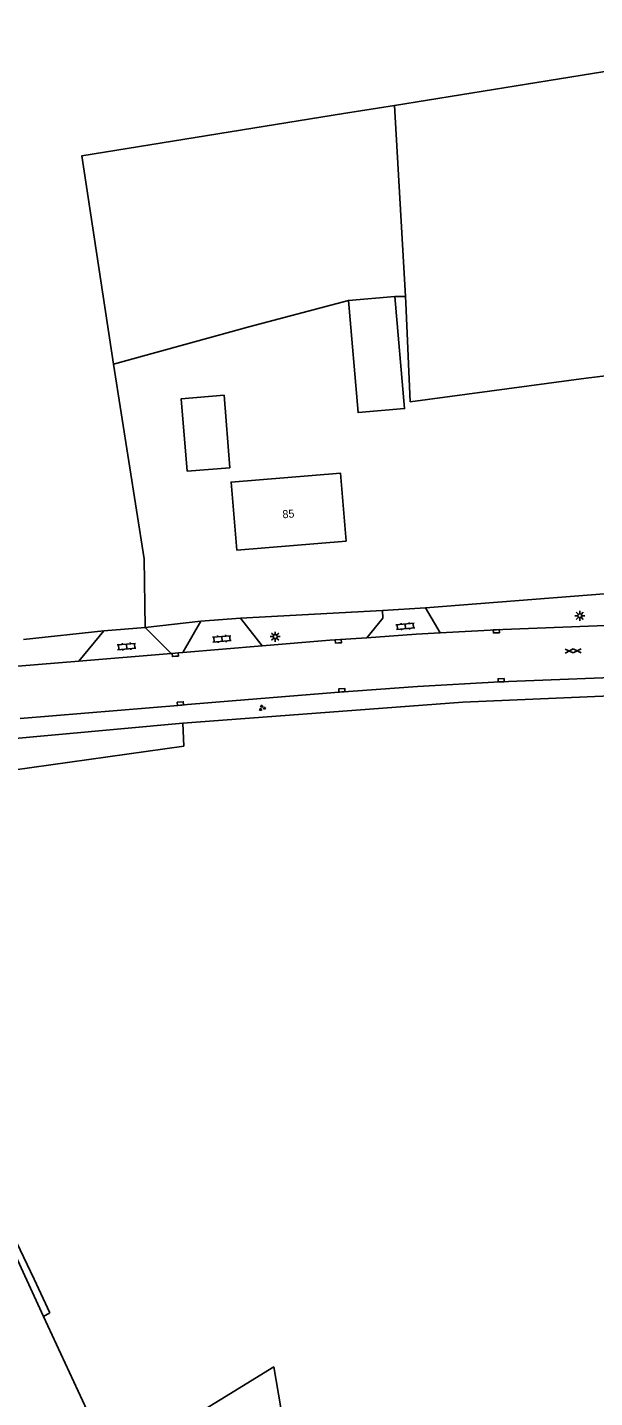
# Model space of a CAD drawing. Extents: x 137999 to 141000, y 397500 to 400501.
# Drawn here: x 138832.8 to 138903.7, y 400321.7 to 400492.9 of the extents above; entities that cross this region are included whole.
import ezdxf

# ---------------------------------------------------------------- set-up
doc = ezdxf.new("R2010")
doc.units = 0
for name, color, linetype in [('gg-afsc-draadraster', 7, 'Continuous'), ('gg-afsc-erfafscheiding', 7, 'Continuous'), ('gg-afsc-lijn draadraster', 7, 'Continuous'), ('gg-anno-huisnummerreeks BGT', 7, 'Continuous'), ('gg-bbg-bijgebouw', 7, 'Continuous'), ('gg-bbg-gedigitaliseerde bebouwing', 7, 'Continuous'), ('gg-bbg-gedigitaliseerde bijgebouw', 7, 'Continuous'), ('gg-bbg-hoofdgebouw', 7, 'Continuous'), ('gg-knt-bronhoudergrens', 7, 'Continuous'), ('gg-knt-verharding', 7, 'Continuous'), ('gt-grn-groengrens', 7, 'Continuous'), ('gt-symb-gesloten verharding', 7, 'Continuous'), ('gt-symb-groenvak', 7, 'Continuous'), ('gt-symb-klinker verharding', 7, 'Continuous'), ('gt-symb-kolk', 7, 'Continuous'), ('gt-symb-lichtmast', 7, 'Continuous'), ('gx-grn-maaiveld', 7, 'Continuous')]:
    doc.layers.add(name, color=color, linetype=linetype)

# ---------------------------------------------------------------- blocks, each defined once
blk = doc.blocks.new('gt0-KL1')
at = {"layer": 'gt-symb-klinker verharding'}
for p, q in [((-1.15, 0.3), (1.15, 0.3)), ((-1, -0.3), (-1, 0.3)), ((-0.5, 0.3), (-0.5, 0.45)), ((0, -0.3), (0, 0.3)), ((0.5, 0.3), (0.5, 0.45)), ((1, -0.3), (1, 0.3)), ((-1.15, -0.3), (1.15, -0.3)), ((-0.5, -0.45), (-0.5, -0.3)), ((0.5, -0.45), (0.5, -0.3))]:
    blk.add_line(p, q, dxfattribs=at)
blk = doc.blocks.new('gt0-LMAST')
at = {"layer": 'gt-symb-lichtmast'}
for p, q in [((-0.18, 0.17), (-0.45, 0.44)), ((0, 0.25), (0, 0.62)), ((0.17, 0.17), (0.44, 0.44)), ((-0.25, 0), (-0.63, 0)), ((-0.18, -0.18), (-0.45, -0.45)), ((0, -0.25), (0, -0.63)), ((0.44, -0.45), (0.17, -0.18)), ((0.25, 0), (0.62, 0))]:
    blk.add_line(p, q, dxfattribs=at)
blk.add_circle((0, 0), 0.25, dxfattribs=at)
blk = doc.blocks.new('gt0-KOLK')
at = {"layer": 'gt-symb-kolk'}
blk.add_lwpolyline([(0, 0), (0.37, 0), (0.37, 0.4), (-0.38, 0.4), (-0.38, 0), (0, 0)], dxfattribs=at)
blk = doc.blocks.new('gt0-GESVH1')
at = {"layer": 'gt-symb-gesloten verharding'}
for p, q in [((-0.99, -0.26), (0.01, 0.24)), ((0.01, -0.26), (-0.99, 0.24)), ((0.01, 0.24), (1.01, -0.26)), ((1.01, 0.24), (0.01, -0.26))]:
    blk.add_line(p, q, dxfattribs=at)
blk = doc.blocks.new('gt0-GRVAK')
at = {"layer": 'gt-symb-groenvak'}
for p, q in [((-0.11, 0.19), (-0.23, 0.24)), ((-0.18, 0.15), (0.09, 0.15)), ((-0.09, 0.21), (-0.16, 0.32)), ((-0.05, 0.21), (-0.05, 0.39)), ((0, 0.21), (0.06, 0.32)), ((0.02, 0.19), (0.13, 0.24)), ((0.26, -0.05), (0.2, 0.06)), ((0.31, -0.05), (0.31, 0.13)), ((0.35, -0.05), (0.41, 0.06)), ((-0.24, -0.23), (-0.36, -0.18)), ((-0.32, -0.26), (-0.05, -0.26)), ((-0.23, -0.21), (-0.29, -0.09)), ((-0.18, -0.2), (-0.18, -0.02)), ((-0.14, -0.21), (-0.07, -0.09)), ((-0.12, -0.23), (0, -0.18)), ((0.24, -0.07), (0.12, -0.02)), ((0.17, -0.11), (0.44, -0.11)), ((0.37, -0.07), (0.49, -0.02))]:
    blk.add_line(p, q, dxfattribs=at)

msp = doc.modelspace()

# ---------------------------------------------------------------- linework, layer by layer
at = {"layer": 'gg-afsc-draadraster'}
for p, q in [((138847.36, 400426.45), (138847.51, 400417.89)), ((138852.18, 400405.92), (138852.31, 400403.06)), ((138835.57, 400332.26), (138833.6, 400336.47))]:
    msp.add_line(p, q, dxfattribs=at)
msp.add_lwpolyline([(138852.31, 400403.06), (138828.52, 400399.74), (138805.49, 400396.53)], dxfattribs=at)
at = {"layer": 'gg-afsc-erfafscheiding'}
for p, q in [((138812.13, 400380.52), (138834.8, 400331.78)), ((138835.57, 400332.26), (138834.8, 400331.78)), ((138834.8, 400331.78), (138843.47, 400313.13))]:
    msp.add_line(p, q, dxfattribs=at)
at = {"layer": 'gg-afsc-lijn draadraster'}
for p, q in [((138878.64, 400483.12), (138939.06, 400492.87)), ((138847.36, 400426.45), (138847.51, 400417.89)), ((138852.18, 400405.92), (138852.31, 400403.06)), ((138835.57, 400332.26), (138833.6, 400336.47))]:
    msp.add_line(p, q, dxfattribs=at)
for points in [[(138847.36, 400426.45), (138843.55, 400450.78), (138839.58, 400476.82), (138872.26, 400482.09), (138878.64, 400483.12)], [(138939.17, 400403), (138938.78, 400410.59), (138911.47, 400409.59), (138887.19, 400408.57), (138852.18, 400405.92)], [(138852.31, 400403.06), (138828.52, 400399.74), (138805.49, 400396.53)]]:
    msp.add_lwpolyline(points, dxfattribs=at)
at = {"layer": 'gg-bbg-bijgebouw'}
msp.add_line((138852.73, 400437.4), (138858.09, 400437.83), dxfattribs=at)
at = {"layer": 'gg-bbg-gedigitaliseerde bebouwing'}
msp.add_lwpolyline([(138872.6, 400428.65), (138871.9, 400437.17), (138858.23, 400436.06), (138858.93, 400427.54)], dxfattribs=at)
at = {"layer": 'gg-bbg-gedigitaliseerde bijgebouw'}
msp.add_line((138872.9, 400458.73), (138878.71, 400459.24), dxfattribs=at)
for points in [[(138872.9, 400458.73), (138874.11, 400444.73), (138879.92, 400445.23), (138878.71, 400459.24)], [(138858.09, 400437.83), (138857.36, 400446.9), (138852, 400446.47), (138852.73, 400437.4)]]:
    msp.add_lwpolyline(points, dxfattribs=at)
at = {"layer": 'gg-bbg-hoofdgebouw'}
msp.add_line((138858.93, 400427.54), (138872.6, 400428.65), dxfattribs=at)
at = {"layer": 'gg-knt-bronhoudergrens'}
for p, q in [((138878.64, 400483.12), (138910.18, 400488.21)), ((138878.64, 400483.12), (138880.04, 400459.24)), ((138880.04, 400459.24), (138878.71, 400459.24)), ((138843.55, 400450.78), (138847.36, 400426.45))]:
    msp.add_line(p, q, dxfattribs=at)
for points in [[(138843.55, 400450.78), (138839.58, 400476.82), (138872.26, 400482.09), (138878.64, 400483.12)], [(138843.55, 400450.78), (138860.63, 400455.5), (138872.9, 400458.73)], [(138880.04, 400459.24), (138880.08, 400458.45), (138880.62, 400446.1), (138902.6, 400449.05), (138915.72, 400450.64)], [(139025.58, 400416.51), (139003.53, 400327.86), (138942.89, 400319.31), (138866.53, 400308.15), (138863.57, 400325.49), (138843.47, 400313.13)], [(138940.89, 400409.94), (138938.78, 400410.59), (138911.47, 400409.59), (138887.19, 400408.57), (138852.18, 400405.92)]]:
    msp.add_lwpolyline(points, dxfattribs=at)
at = {"layer": 'gg-knt-verharding'}
for p, q in [((138877.16, 400420.02), (138882.52, 400420.35)), ((138882.52, 400420.35), (138884.35, 400417.2)), ((138842.31, 400417.48), (138847.51, 400417.89)), ((138847.51, 400417.89), (138850.76, 400414.64)), ((138852.21, 400414.76), (138854.43, 400418.66)), ((138854.43, 400418.66), (138859.41, 400419.03)), ((138859.41, 400419.03), (138862.13, 400415.58)), ((138839.2, 400413.68), (138842.31, 400417.48)), ((138839.2, 400413.68), (138850.76, 400414.64)), ((138850.76, 400414.64), (138852.21, 400414.76)), ((138852.21, 400414.76), (138862.13, 400415.58)), ((138831.57, 400413.05), (138839.2, 400413.68)), ((138831.88, 400406.52), (138852.07, 400408.19)), ((138852.07, 400408.19), (138852.77, 400408.25)), ((138852.77, 400408.25), (138858.37, 400408.71))]:
    msp.add_line(p, q, dxfattribs=at)
for points in [[(138875.19, 400416.6), (138877.19, 400419.03), (138877.16, 400420.02)], [(138914.7, 400418.51), (138892.19, 400417.65), (138884.35, 400417.2)], [(138862.13, 400415.58), (138870.56, 400416.28), (138875.19, 400416.6)], [(138875.19, 400416.6), (138881.37, 400417.04), (138884.35, 400417.2)], [(138858.37, 400408.71), (138871.21, 400409.78), (138881.51, 400410.5), (138891.82, 400411.08), (138930.39, 400412.58)]]:
    msp.add_lwpolyline(points, dxfattribs=at)
at = {"layer": 'gt-grn-groengrens'}
for p, q in [((138882.52, 400420.35), (138917.33, 400423.08)), ((138859.41, 400419.03), (138877.16, 400420.02)), ((138847.51, 400417.89), (138854.43, 400418.66)), ((138832.3, 400416.4), (138842.31, 400417.48)), ((138802.43, 400401.35), (138852.18, 400405.92))]:
    msp.add_line(p, q, dxfattribs=at)
at = {"layer": 'gx-grn-maaiveld'}
msp.add_line((138831.43, 400341.09), (138833.6, 400336.47), dxfattribs=at)

# ---------------------------------------------------------------- block references
at = {"layer": 'gt-symb-gesloten verharding', "rotation": 1.0312126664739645}
msp.add_blockref('gt0-GESVH1', (138900.98, 400414.96), dxfattribs=at)
at = {"layer": 'gt-symb-groenvak'}
msp.add_blockref('gt0-GRVAK', (138862.1, 400407.83), dxfattribs=at)
at = {"layer": 'gt-symb-klinker verharding', "rotation": 4.8778808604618}
for p in [(138880.01, 400418.03), (138845.17, 400415.5), (138857.08, 400416.46)]:
    msp.add_blockref('gt0-KL1', p, dxfattribs=at)
at = {"layer": 'gt-symb-kolk'}
for p, rotation in [((138871.66, 400415.96), 4.012171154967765), ((138891.39, 400417.21), 2.0065389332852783), ((138851.28, 400414.28), 4.012171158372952), ((138892, 400411.09), 2.0065389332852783), ((138872.09, 400409.84), 4.012171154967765), ((138851.92, 400408.18), 4.99208116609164)]:
    msp.add_blockref('gt0-KOLK', p, dxfattribs=dict(at, rotation=rotation))
at = {"layer": 'gt-symb-lichtmast'}
for p in [(138901.81, 400419.35), (138863.74, 400416.74)]:
    msp.add_blockref('gt0-LMAST', p, dxfattribs=at)

# ---------------------------------------------------------------- texts
at = {"layer": 'gg-anno-huisnummerreeks BGT'}
msp.add_text('85', height=1, rotation=4.6, dxfattribs=at).set_placement((138864.69, 400431.52))

doc.saveas('drawing.dxf')
